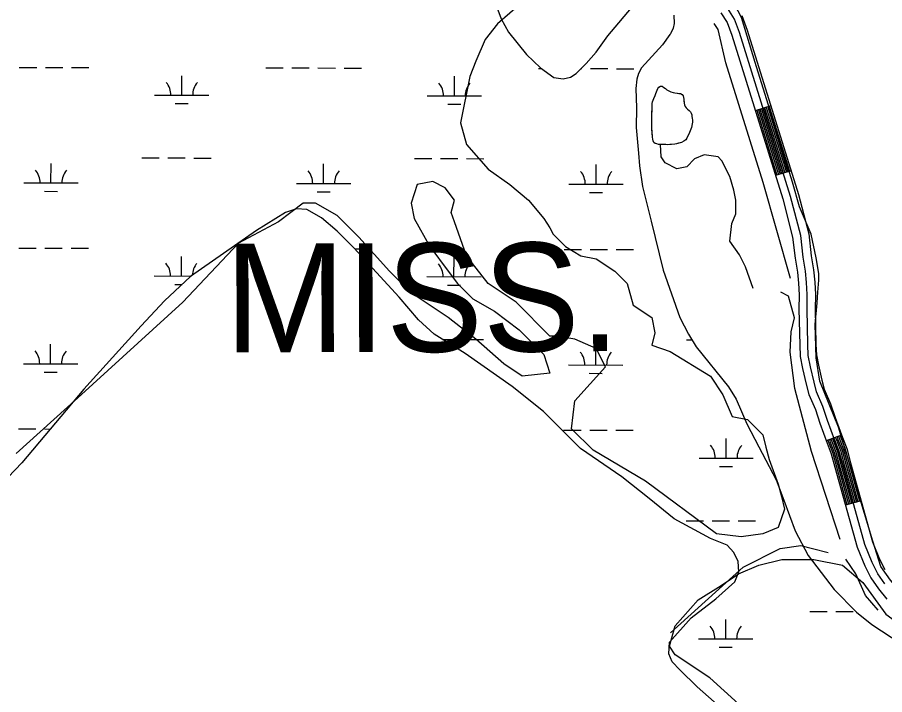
# Model space of a CAD drawing. Extents: x 3180038 to 3217926, y 922069 to 947485.
# Drawn here: x 3211159 to 3212756, y 940112 to 941359 of the extents above; entities that cross this region are included whole.
import ezdxf

# ---------------------------------------------------------------- set-up
doc = ezdxf.new("R2010")
doc.units = 0
for name, color, linetype in [('V-ROAD-CNTR', 7, 'Continuous'), ('V-SITE-VEGE', 7, 'Continuous'), ('V-TOPO-GNAM-IDEN', 7, 'Continuous'), ('V-TOPO-SHOR', 7, 'Continuous'), ('V-WETL-SWMP', 7, 'Continuous')]:
    doc.layers.add(name, color=color, linetype=linetype)

msp = doc.modelspace()

# ---------------------------------------------------------------- linework, layer by layer
at = {"layer": 'V-ROAD-CNTR'}
for p, q in [((3212546, 941195.8), (3212517.3, 941186.8)), ((3212583.1, 941076.4), (3212554.5, 941067.5)), ((3212676.3, 940589.9), (3212648.1, 940579.7)), ((3212712.2, 940469.1), (3212683.3, 940461))]:
    msp.add_line(p, q, dxfattribs=at)
for points in [[(3212756, 940316.5), (3212743.1, 940334.9), (3212732.6, 940355.5), (3212719, 940388.7), (3212678.3, 940534.7), (3212671.3, 940560.5), (3212663.9, 940580.1), (3212650.5, 940617.1), (3212641.9, 940642.4), (3212630.2, 940669.8), (3212625.5, 940687.6), (3212618.8, 940715.4), (3212614.9, 940736.2), (3212614.1, 940756.7), (3212612.6, 940821.9), (3212613.1, 940848.7), (3212611.7, 940870.5), (3212609.9, 940891.8), (3212605.5, 940917.7), (3212600.9, 940957.3), (3212582.2, 941028.9), (3212488.3, 941330.5), (3212478.9, 941355.6), (3212466.9, 941375.2)], [(3212454.2, 941367.2), (3212465.3, 941349), (3212474.1, 941325.6), (3212567.8, 941024.7), (3212586.1, 940954.5), (3212590.6, 940915.6), (3212595, 940889.9), (3212596.8, 940869.4), (3212598.1, 940848.4), (3212597.6, 940821.8), (3212599.1, 940756.3), (3212599.9, 940734.5), (3212604.2, 940712.3), (3212611, 940683.9), (3212615.9, 940665), (3212627.9, 940637.1), (3212636.4, 940612.1), (3212649.9, 940574.9), (3212657.1, 940555.8), (3212663.9, 940530.7), (3212704.8, 940383.9), (3212718.9, 940349.2), (3212730.2, 940327.2), (3212744, 940307.4), (3212759.5, 940288.4)], [(3212492.4, 941362.2), (3212502.5, 941335.4), (3212596.6, 941033), (3212615.7, 940960.1), (3212620.3, 940919.8), (3212624.8, 940893.8), (3212626.7, 940871.6), (3212628.1, 940849), (3212627.6, 940821.9), (3212629.1, 940757.2), (3212629.8, 940737.9), (3212633.5, 940718.6), (3212640.1, 940691.2), (3212644.4, 940674.7), (3212655.9, 940647.8), (3212664.7, 940622.1), (3212678, 940585.3), (3212685.6, 940565.1), (3212692.8, 940538.7), (3212733.2, 940393.6), (3212746.2, 940361.7), (3212756, 940342.7)], [(3212520.2, 941187.7), (3212557.3, 941068.4)], [(3212523, 941188.6), (3212560.2, 941069.3)], [(3212525.9, 941189.5), (3212563.1, 941070.2)], [(3212528.8, 941190.4), (3212565.9, 941071.1)], [(3212531.6, 941191.3), (3212568.8, 941071.9)], [(3212534.5, 941192.2), (3212571.7, 941072.8)], [(3212537.4, 941193.1), (3212574.5, 941073.7)], [(3212540.2, 941194), (3212577.4, 941074.6)], [(3212543.1, 941194.9), (3212580.2, 941075.5)], [(3212673.5, 940588.9), (3212675.2, 940584.2), (3212682.8, 940564.2), (3212689.9, 940537.9), (3212709.3, 940468.3)], [(3212650.9, 940580.7), (3212652.7, 940575.9), (3212659.9, 940556.8), (3212666.8, 940531.5), (3212686.2, 940461.9)], [(3212653.7, 940581.8), (3212655.5, 940577), (3212662.8, 940557.7), (3212669.7, 940532.3), (3212689.1, 940462.7)], [(3212656.6, 940582.8), (3212658.3, 940578), (3212665.6, 940558.6), (3212672.6, 940533.1), (3212692, 940463.5)], [(3212659.4, 940583.8), (3212661.1, 940579), (3212668.5, 940559.5), (3212675.5, 940533.9), (3212694.9, 940464.3)], [(3212662.2, 940584.8), (3212663.9, 940580.1), (3212671.3, 940560.5), (3212678.3, 940534.7), (3212697.7, 940465.1)], [(3212665, 940585.8), (3212666.7, 940581.1), (3212674.2, 940561.4), (3212681.2, 940535.5), (3212700.6, 940465.9)], [(3212667.8, 940586.9), (3212669.6, 940582.2), (3212677.1, 940562.3), (3212684.1, 940536.3), (3212703.5, 940466.7)], [(3212670.7, 940587.9), (3212672.4, 940583.2), (3212679.9, 940563.2), (3212687, 940537.1), (3212706.4, 940467.5)]]:
    msp.add_lwpolyline(points, dxfattribs=at)
at = {"layer": 'V-SITE-VEGE'}
for p, q in [((3212088.2, 941386.2), (3212042.8, 941346.5)), ((3212042.8, 941346.5), (3212020, 941318)), ((3212020, 941318), (3212003, 941278.2)), ((3212003, 941278.2), (3211991.6, 941249.8)), ((3211991.6, 941249.8), (3211974.6, 941164.6)), ((3211974.6, 941164.6), (3211985.9, 941124.8)), ((3211985.9, 941124.8), (3212025.7, 941079.3)), ((3212025.7, 941079.3), (3212065.5, 941050.9)), ((3211923.4, 941056.6), (3211895, 941050.9)), ((3211946.2, 941045.2), (3211923.4, 941056.6)), ((3211895, 941050.9), (3211883.7, 941016.8)), ((3211963.2, 941022.4), (3211946.2, 941045.2)), ((3212065.5, 941050.9), (3212099.6, 941022.4)), ((3211957.5, 940999.7), (3211963.2, 941022.4)), ((3212099.6, 941022.4), (3212128, 940988.3)), ((3211684.8, 941016.8), (3211639.4, 940982.7)), ((3211707.6, 941016.8), (3211684.8, 941016.8)), ((3211747.3, 940994), (3211707.6, 941016.8)), ((3211883.7, 941016.8), (3211889.4, 940988.3)), ((3211787.1, 940954.2), (3211747.3, 940994)), ((3211889.4, 940988.3), (3211917.8, 940937.2)), ((3211963.2, 940982.7), (3211957.5, 940999.7)), ((3212128, 940988.3), (3212139.3, 940971.3)), ((3211639.4, 940982.7), (3211565.5, 940942.9)), ((3211985.9, 940920.1), (3211963.2, 940982.7)), ((3212139.3, 940971.3), (3212145, 940959.9)), ((3212145, 940959.9), (3212167.7, 940937.2)), ((3211565.5, 940942.9), (3211463.3, 940834.9)), ((3211843.9, 940891.7), (3211787.1, 940954.2)), ((3211917.8, 940937.2), (3211951.9, 940891.7)), ((3212167.7, 940937.2), (3212196.1, 940920.1)), ((3212025.7, 940869), (3211985.9, 940920.1)), ((3212196.1, 940920.1), (3212224.6, 940914.4)), ((3212224.6, 940914.4), (3212258.6, 940891.7)), ((3211883.7, 940851.9), (3211843.9, 940891.7)), ((3211951.9, 940891.7), (3211968.9, 940869)), ((3212258.6, 940891.7), (3212281.4, 940869)), ((3211968.9, 940869), (3211997.3, 940840.5)), ((3212076.8, 940834.9), (3212025.7, 940869)), ((3212281.4, 940869), (3212292.7, 940829.2)), ((3211951.9, 940806.4), (3211883.7, 940851.9)), ((3211463.3, 940834.9), (3211270.1, 940658.7)), ((3211997.3, 940840.5), (3212037.1, 940817.8)), ((3212139.3, 940772.3), (3212076.8, 940834.9)), ((3212292.7, 940829.2), (3212326.8, 940806.4)), ((3212037.1, 940817.8), (3212082.5, 940783.7)), ((3212003, 940766.7), (3211951.9, 940806.4)), ((3212326.8, 940806.4), (3212332.5, 940778)), ((3212082.5, 940783.7), (3212128, 940738.2)), ((3212054.1, 940721.2), (3212003, 940766.7)), ((3212150.7, 940772.3), (3212139.3, 940772.3)), ((3212184.8, 940766.7), (3212150.7, 940772.3)), ((3212224.6, 940749.6), (3212184.8, 940766.7)), ((3212332.5, 940778), (3212326.8, 940755.3)), ((3212241.6, 940715.5), (3212224.6, 940749.6)), ((3212326.8, 940755.3), (3212360.9, 940743.9)), ((3212128, 940738.2), (3212139.3, 940704.1)), ((3212360.9, 940743.9), (3212434.8, 940698.4)), ((3212088.2, 940698.4), (3212054.1, 940721.2)), ((3212139.3, 940704.1), (3212088.2, 940698.4)), ((3212184.8, 940653), (3212241.6, 940715.5)), ((3212434.8, 940698.4), (3212457.5, 940664.3)), ((3211270.1, 940658.7), (3211156.5, 940556.3)), ((3212179.1, 940601.8), (3212184.8, 940653)), ((3212457.5, 940664.3), (3212474.5, 940624.5)), ((3212474.5, 940624.5), (3212502.9, 940618.9)), ((3212502.9, 940618.9), (3212531.3, 940590.4)), ((3212218.9, 940562), (3212179.1, 940601.8)), ((3212531.3, 940590.4), (3212537, 940567.7)), ((3212315.4, 940505.2), (3212218.9, 940562)), ((3212537, 940567.7), (3212542.7, 940545)), ((3212542.7, 940545), (3212559.7, 940499.5)), ((3212446.1, 940408.5), (3212315.4, 940505.2)), ((3212559.7, 940499.5), (3212565.4, 940476.8)), ((3212565.4, 940476.8), (3212571.1, 940454)), ((3212571.1, 940454), (3212559.7, 940419.9)), ((3212559.7, 940419.9), (3212531.3, 940408.5)), ((3212491.6, 940402.9), (3212446.1, 940408.5)), ((3212531.3, 940408.5), (3212491.6, 940402.9))]:
    msp.add_line(p, q, dxfattribs=at)
msp.add_lwpolyline([(3212391.3, 941136.6), (3212389.5, 941133.5), (3212386, 941130.6), (3212381.4, 941128.6), (3212372.4, 941126.2), (3212369.2, 941125.5), (3212362.8, 941124.6), (3212359.7, 941124.6), (3212355.9, 941124.4), (3212349.3, 941124.8), (3212346.2, 941124.8), (3212339.1, 941124.9), (3212336, 941125.7), (3212332.8, 941126.8), (3212330.5, 941128.6), (3212329.1, 941131.5), (3212328.5, 941134.7), (3212328, 941138.4), (3212327.1, 941152.9), (3212326.9, 941157.3), (3212326.8, 941174.6), (3212326.8, 941178.2), (3212327.3, 941189.4), (3212327.5, 941200.3), (3212328, 941203.5), (3212330.6, 941209.2), (3212332.9, 941215.1), (3212334.1, 941218.6), (3212336.6, 941224.7), (3212338.2, 941227.8), (3212340, 941230.3), (3212342.6, 941232.2), (3212346, 941232), (3212349.1, 941229.9), (3212352.1, 941227.5), (3212354.5, 941225.4), (3212358.2, 941223.2), (3212362, 941221.6), (3212365.9, 941220.2), (3212369.3, 941219.5), (3212379.8, 941218.4), (3212382.7, 941217), (3212384.6, 941214.4), (3212385.3, 941211.2), (3212385.7, 941207.9), (3212386.2, 941201), (3212386.7, 941198), (3212388.2, 941194.7), (3212390.2, 941192), (3212392.7, 941189.5), (3212397.8, 941185.1), (3212399.4, 941182.3), (3212400.2, 941179), (3212400.7, 941176), (3212401, 941172.9), (3212401.5, 941169.6), (3212401.6, 941166.1), (3212401.4, 941162.5), (3212399.9, 941155.7), (3212396.3, 941146.7)], close=True, dxfattribs=at)
msp.add_lwpolyline([(3212486.7, 940095.4), (3212433.5, 940143.3), (3212369.7, 940185.8), (3212359.1, 940201.8), (3212369.7, 940239), (3212412.3, 940286.9), (3212454.8, 940313.5), (3212486.7, 940334.8), (3212523.9, 940350.8), (3212566.4, 940361.4), (3212624.9, 940361.4), (3212678.1, 940350.8), (3212715.3, 940318.8), (3212757.8, 940260.3), (3212795.1, 940233.7), (3212842.9, 940217.8), (3212869.5, 940201.8), (3212896.1, 940191.2), (3212917.3, 940185.8), (3212949.2, 940169.9), (3212975.8, 940153.9), (3213002.4, 940122), (3213018.3, 940079.5)], dxfattribs=at)
at = {"layer": 'V-TOPO-SHOR'}
msp.add_line((3212494.8, 940347.1), (3212361.3, 940226.2), dxfattribs=at)
for points in [[(3212896.3, 940250.6), (3212818.7, 940277.6), (3212789.8, 940295.7), (3212766.4, 940322.8), (3212748.3, 940348), (3212733.9, 940394.9), (3212670.7, 940604.3), (3212636.4, 940689.1), (3212629.2, 940732.4), (3212627.4, 940793.7), (3212631, 940833.4), (3212632.8, 940853.3), (3212634.6, 940874.9), (3212634.6, 940887.6), (3212629.2, 940916.4), (3212620.2, 940959.7), (3212598.5, 941010.3), (3212585.9, 941055.4), (3212517.3, 941275.5), (3212492.1, 941358.5), (3212479.4, 941382), (3212474, 941389.2)], [(3212582.3, 940878.1), (3212531.8, 941054.9), (3212463.2, 941275.1), (3212448.8, 941336.4), (3212441.6, 941347.2)], [(3212391.3, 941136.6), (3212389.5, 941133.5), (3212386, 941130.6), (3212381.4, 941128.6), (3212375.7, 941127.1), (3212372.4, 941126.2), (3212369.2, 941125.5), (3212362.8, 941124.6), (3212359.7, 941124.6), (3212355.9, 941124.4), (3212352.6, 941124.6), (3212349.3, 941124.8), (3212346.2, 941124.8), (3212342.9, 941124.8), (3212339.1, 941124.9), (3212336, 941125.7), (3212332.8, 941126.8), (3212330.5, 941128.6), (3212329.1, 941131.5), (3212328.5, 941134.7), (3212328, 941138.4), (3212327.8, 941141.9), (3212327.5, 941145.7), (3212327.2, 941149.6), (3212327.1, 941152.9), (3212326.9, 941157.3), (3212326.9, 941161.3), (3212326.8, 941166.2), (3212326.8, 941169.7), (3212326.8, 941174.6), (3212326.8, 941178.2), (3212327, 941181.8), (3212327.1, 941185.7), (3212327.3, 941189.4), (3212327.3, 941193.1), (3212327.4, 941197), (3212327.5, 941200.3), (3212328, 941203.5), (3212329.3, 941206.5), (3212330.6, 941209.2), (3212331.8, 941212.3), (3212332.9, 941215.1), (3212334.1, 941218.6), (3212335.3, 941221.6), (3212336.6, 941224.7), (3212338.2, 941227.8), (3212340, 941230.3), (3212342.6, 941232.2), (3212346, 941232), (3212349.1, 941229.9), (3212352.1, 941227.5), (3212354.5, 941225.4), (3212358.2, 941223.2), (3212362, 941221.6), (3212365.9, 941220.2), (3212369.3, 941219.5), (3212373.5, 941219), (3212376.6, 941218.7), (3212379.8, 941218.4), (3212382.7, 941217), (3212384.6, 941214.4), (3212385.3, 941211.2), (3212385.7, 941207.9), (3212385.9, 941204.7), (3212386.2, 941201), (3212386.7, 941198), (3212388.2, 941194.7), (3212390.2, 941192), (3212392.7, 941189.5), (3212395.4, 941187.2), (3212397.8, 941185.1), (3212399.4, 941182.3), (3212400.2, 941179), (3212400.7, 941176), (3212401, 941172.9), (3212401.5, 941169.6), (3212401.6, 941166.1), (3212401.4, 941162.5), (3212400.6, 941158.8), (3212399.9, 941155.7), (3212396.3, 941146.7), (3212393.5, 941141.2), (3212393.4, 941140.9), (3212391.3, 941136.6)], [(3212513.7, 940860), (3212499.3, 940899.7), (3212488.5, 940921.4), (3212470.4, 940946.7), (3212474, 940979.1), (3212481.3, 940997.2), (3212481.3, 941022.4), (3212477.6, 941040.5), (3212470.4, 941065.8), (3212456, 941094.6), (3212448.8, 941101.8), (3212423.5, 941105.4), (3212405.5, 941098.2), (3212391, 941083.8), (3212373, 941080.2), (3212351.3, 941091), (3212344.1, 941101.8), (3212342.9, 941124.8)], [(3212589.5, 940805.9), (3212578.7, 940845.6), (3212564.3, 940852.8)], [(3212673.4, 940397.6), (3212621.1, 940560), (3212590.4, 940675.5), (3212581.4, 940742.3), (3212583.2, 940780.2), (3212589.5, 940805.9)], [(3212494.8, 940347.1), (3212563.4, 940381.4), (3212601.3, 940386.8), (3212622.9, 940381.4), (3212651.8, 940374.2)], [(3212743.8, 940267.7), (3212720.3, 940294.8), (3212702.3, 940334.5), (3212684.3, 940361.6)]]:
    msp.add_lwpolyline(points, dxfattribs=at)
at = {"layer": 'V-WETL-SWMP'}
for p, q in [((3211162.2, 941266.7), (3211194.2, 941266.7)), ((3211210.2, 941266.6), (3211242.2, 941266.5)), ((3211258.2, 941266.5), (3211290.2, 941266.4)), ((3211616.1, 941265.7), (3211648.1, 941265.6)), ((3211664.1, 941265.6), (3211696.1, 941265.5)), ((3211712.1, 941265.5), (3211744.1, 941265.4)), ((3211760.1, 941265.4), (3211792.1, 941265.3)), ((3212118, 941264.6), (3212123.4, 941264.6)), ((3212196.3, 941264.4), (3212198, 941264.4)), ((3212214, 941264.4), (3212246, 941264.3)), ((3212262, 941264.2), (3212294, 941264.2)), ((3211461.4, 941215.3), (3211461.5, 941251.3)), ((3211963.3, 941214.2), (3211963.4, 941250.2)), ((3211411.4, 941215.4), (3211511.4, 941215.2)), ((3211913.3, 941214.3), (3212013.3, 941214.1)), ((3211449.3, 941199.9), (3211473.3, 941199.9)), ((3211951.2, 941198.8), (3211975.2, 941198.7)), ((3211387.7, 941100), (3211419.7, 941100)), ((3211435.7, 941099.9), (3211467.7, 941099.9)), ((3211483.7, 941099.8), (3211515.7, 941099.8)), ((3211220.5, 941054), (3211220.6, 941090)), ((3211722.4, 941052.9), (3211722.5, 941088.9)), ((3211889.6, 941098.9), (3211921.6, 941098.8)), ((3211937.6, 941098.8), (3211969.6, 941098.7)), ((3211985.6, 941098.7), (3212017.6, 941098.6)), ((3212224.3, 941051.7), (3212224.4, 941087.7)), ((3211170.5, 941054.1), (3211270.5, 941053.9)), ((3211672.4, 941053), (3211772.4, 941052.7)), ((3212174.3, 941051.8), (3212274.3, 941051.6)), ((3211208.5, 941038.6), (3211232.5, 941038.5)), ((3211710.4, 941037.5), (3211734.4, 941037.4)), ((3212212.3, 941036.3), (3212236.3, 941036.3)), ((3211161.4, 940934.1), (3211193.4, 940934)), ((3211209.4, 940933.9), (3211241.4, 940933.9)), ((3211257.4, 940933.8), (3211289.4, 940933.8)), ((3211779.9, 940932.7), (3211791.3, 940932.6)), ((3212117.2, 940931.9), (3212149.2, 940931.8)), ((3212165.2, 940931.8), (3212197.2, 940931.7)), ((3212213.2, 940931.7), (3212245.2, 940931.6)), ((3212261.2, 940931.6), (3212293.2, 940931.5)), ((3211460.6, 940882.6), (3211460.7, 940918.6)), ((3211962.5, 940881.5), (3211962.6, 940917.5)), ((3211410.6, 940882.8), (3211478.6, 940882.6)), ((3211912.5, 940881.6), (3212012.5, 940881.4)), ((3211448.6, 940867.2), (3211461.8, 940867.2)), ((3211950.5, 940866.1), (3211974.5, 940866)), ((3211941.4, 940766.1), (3211968.9, 940766.1)), ((3211984.9, 940766), (3212016.9, 940766)), ((3212390.8, 940765.1), (3212400.8, 940765.1)), ((3211219.8, 940721.3), (3211219.9, 940757.3)), ((3212223.6, 940719.1), (3212223.7, 940755.1)), ((3211169.8, 940721.4), (3211269.8, 940721.2)), ((3212173.6, 940719.2), (3212273.6, 940718.9)), ((3211207.8, 940705.9), (3211231.8, 940705.9)), ((3212211.6, 940703.7), (3212235.6, 940703.6)), ((3211160.7, 940601.4), (3211192.7, 940601.3)), ((3211208.7, 940601.3), (3211219.4, 940601.2)), ((3212164.5, 940599.1), (3212196.5, 940599)), ((3212212.5, 940599), (3212244.5, 940598.9)), ((3212260.5, 940598.9), (3212292.5, 940598.8)), ((3212463.7, 940547.7), (3212463.8, 940583.7)), ((3212413.7, 940547.8), (3212513.7, 940547.6)), ((3212451.6, 940532.3), (3212475.6, 940532.2)), ((3212390, 940432.4), (3212422, 940432.4)), ((3212438, 940432.3), (3212470, 940432.3)), ((3212486, 940432.2), (3212518, 940432.1)), ((3212617.6, 940265.4), (3212649.6, 940265.3)), ((3212665.6, 940265.3), (3212697.6, 940265.2)), ((3212462.9, 940215), (3212463, 940251)), ((3212412.9, 940215.1), (3212512.9, 940214.9)), ((3212450.9, 940199.6), (3212474.9, 940199.6))]:
    msp.add_line(p, q, dxfattribs=at)
for points in [[(3212037.9, 941387.2), (3212049.7, 941355.7), (3212062.7, 941331.2), (3212096.1, 941290.1), (3212121.6, 941265.8), (3212146.4, 941247.9), (3212163.3, 941245.4), (3212177.1, 941248.4), (3212187.3, 941255.5), (3212205.7, 941273.6), (3212224.3, 941294.8), (3212245.9, 941324.7), (3212296, 941384.2)], [(3212367.6, 941362.9), (3212368.2, 941347.5), (3212366.1, 941338.7), (3212361.2, 941328.5), (3212360.2, 941327), (3212346.4, 941308.1), (3212307.6, 941265.9), (3212302.3, 941255.1), (3212299.3, 941244.7), (3212297.5, 941227.9), (3212298.5, 941191.9), (3212298, 941156), (3212302.4, 941108.5), (3212304.4, 941085.5), (3212309.9, 941047.5), (3212325.4, 940983.4), (3212347.5, 940893.2), (3212378.5, 940806.3), (3212394.4, 940775.6), (3212408.4, 940752.7), (3212467.8, 940678.9), (3212482.1, 940656.4), (3212501.7, 940610.9), (3212523.7, 940568.3), (3212556, 940507.9), (3212569.9, 940470.3), (3212590.7, 940413.6), (3212614.9, 940368.6), (3212662.8, 940305.9), (3212703.5, 940264.2), (3212731.9, 940241.3), (3212819.3, 940184.2)], [(3212483.6, 940062.3), (3212410.1, 940126.9), (3212378.7, 940157.8), (3212364.4, 940172.9), (3212357.9, 940187.5), (3212359.6, 940209), (3212399.4, 940253.5), (3212444.7, 940288.6), (3212479.8, 940319.7), (3212487.1, 940338.7), (3212486, 940357.7), (3212478.1, 940373.8), (3212465.5, 940387.7), (3212434.6, 940399.6), (3212368.2, 940435.8), (3212321.8, 940473.2), (3212271.7, 940513.4), (3212195.8, 940565.4), (3212127.2, 940633.6), (3212069.9, 940679.5), (3211983, 940740.1), (3211925.9, 940775.9), (3211897.2, 940802.3), (3211861.7, 940844), (3211778.2, 940934.5), (3211747.6, 940965.1), (3211718.6, 940989.9), (3211691.7, 941005.4), (3211672.4, 941006.3), (3211652.2, 940999.6), (3211598.8, 940966.2), (3211477.5, 940881.8), (3211429.6, 940837.2), (3211386.4, 940791.1), (3211281.1, 940674.3), (3211166.6, 940538.7), (3211128.8, 940498.9)]]:
    msp.add_lwpolyline(points, dxfattribs=at)
for centre, start, end in [((3211406.1, 941215.9), 359.099, 40.6427), ((3211516.6, 941215.7), 139.099, 180.6427), ((3211908, 941214.8), 359.099, 40.6427), ((3212018.5, 941214.5), 139.099, 180.6427), ((3211165.3, 941054.6), 359.099, 40.6427), ((3211275.8, 941054.3), 139.099, 180.6427), ((3211667.2, 941053.5), 359.099, 40.6427), ((3211777.7, 941053.2), 139.099, 180.6427), ((3212169.1, 941052.3), 359.099, 40.6427), ((3212279.6, 941052.1), 139.099, 180.6427), ((3211405.4, 940883.2), 359.099, 40.6427), ((3211515.9, 940883), 139.099, 178.3161), ((3211907.3, 940882.1), 359.099, 40.6427), ((3212017.8, 940881.9), 139.099, 180.6427), ((3211164.5, 940721.9), 359.099, 40.6427), ((3211275, 940721.7), 139.099, 180.6427), ((3212168.4, 940719.7), 359.099, 40.6427), ((3212278.8, 940719.4), 139.099, 180.6427), ((3212408.4, 940548.3), 359.099, 40.6427), ((3212518.9, 940548.1), 139.099, 180.6427), ((3212407.7, 940215.6), 359.099, 40.6427), ((3212518.2, 940215.4), 139.099, 180.6427)]:
    msp.add_arc(centre, 35.2, start, end, dxfattribs=at)

# ---------------------------------------------------------------- texts
at = {"layer": 'V-TOPO-GNAM-IDEN'}
msp.add_text('MISS.', height=200, rotation=0.2034, dxfattribs=at).set_placement((3211540.6, 940742))

doc.saveas('drawing.dxf')
